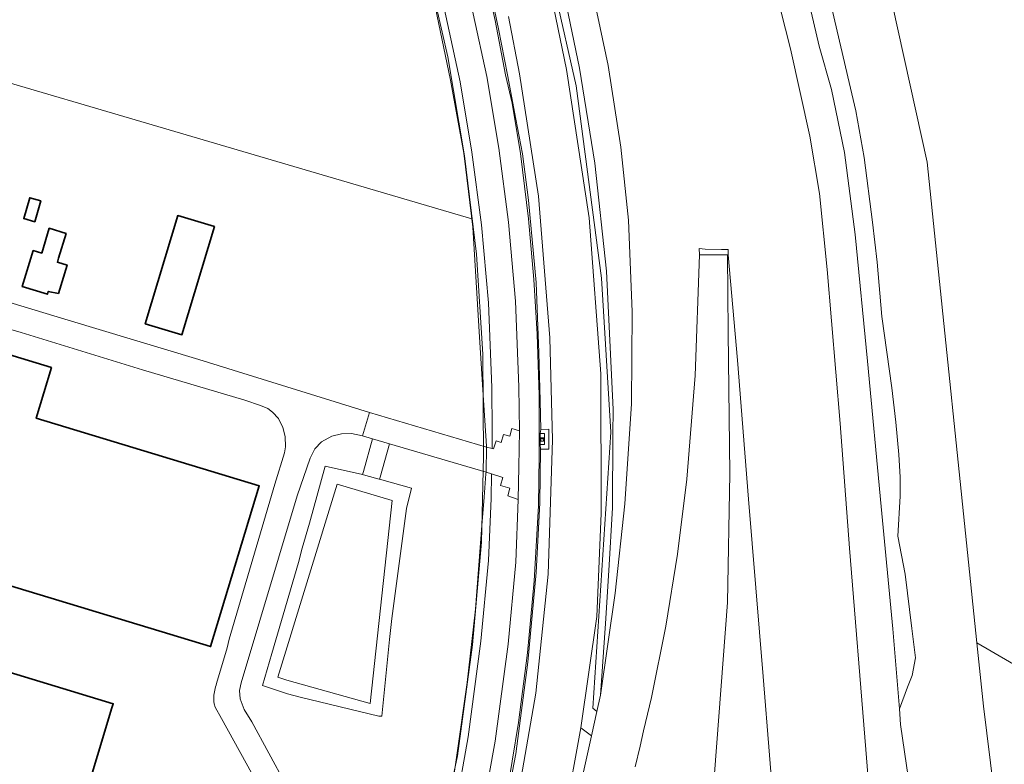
# Model space of a CAD drawing. Header units: metres. Extents: x 250001 to 257773, y 598992 to 609118.
# Tile 630 of 656: x 254221 to 254459, y 606640 to 606820. Entities that reach past the tile are written whole.
import ezdxf
from ezdxf.lldxf.tags import DXFTag

# ---------------------------------------------------------------- set-up
doc = ezdxf.new("R2010")
doc.units = ezdxf.units.M
for name, color, linetype, lineweight in [('B-WE-GR-GRAS-GV', 252, 'Continuous', 13), ('B-WE-GR-GROENVOORZIENING-GV', 252, 'Continuous', 18), ('B-WE-GW-TALUD_KRUIN-G', 252, 'Continuous', 18), ('B-WE-IE-MEUBILAIR_WEGMEUBILAIR-S', 7, 'Continuous', 25), ('B-WE-IE-TERREINAFSCHEIDING_KUNSTMATIG_HEKWERK-G', 252, 'IE-TERREINAFSCHEIDING-KUNSTMATIG', 18), ('B-WE-KG-GRENS_PERCEEL-G', 150, 'KG-PERCEEL', 18), ('B-WE-OG-BEBOUWING-GV', 1, 'Continuous', 35), ('B-WE-OG-TERREIN_ERF-GV', 7, 'Continuous', 18), ('B-WE-OG-WATER-GV', 252, 'Continuous', 18), ('B-WE-OG-WATER_SLOOT-GV', 252, 'Continuous', 18), ('B-WE-VH-VERHARDING_GESLOTEN-GV', 252, 'Continuous', 18), ('B-WE-VH-VERHARDING_HALFVERHARDING-GV', 252, 'Continuous', 18), ('B-WE-VH-VERHARDING_OPEN-GV', 252, 'Continuous', 18), ('X-XX-AL-REFERENTIE-G', 7, 'Continuous', 18)]:
    doc.layers.add(name, color=color, linetype=linetype, lineweight=lineweight)
doc.styles.get("Standard").update_dxf_attribs({"font": 'NLCS-ISO.ttf'})
doc.linetypes.add('IE-TERREINAFSCHEIDING-KUNSTMATIG', pattern='A,4,[82,NLCS.shx,S=0.75,R=90,X=0,Y=0],4,-2', length=10)
tags = doc.linetypes.add('KG-PERCEEL', pattern='A,5.5,-2,["P",Standard,S=1.8,R=0,X=-0.5,Y=-0.9],-2,5.5,-2,[5,NLCS.SHX,S=0.75,R=0,X=0,Y=0],-2', length=19).pattern_tags.tags
tags[6] = DXFTag(74, 10)

# ---------------------------------------------------------------- blocks, each defined once
blk = doc.blocks.new('BS2021-132-Xref-KAD-20210617')
at = {"layer": 'B-WE-KG-GRENS_PERCEEL-G', "flags": 128}
for points in [[(254257.278, 606302.466), (254280.69, 606380.26), (254277.89, 606467.02), (254318.78, 606603.92), (254326.9, 606642.08), (254330.54, 606668.93), (254332.73, 606693.73), (254333.22, 606714.55), (254333.03, 606739.26), (254331.51, 606763.44), (254328.64, 606787.19), (254324.56, 606811.18), (254319.1, 606835.13), (254312.68, 606858.43), (254304.33, 606880.51), (254294.27, 606902.89), (254283.32, 606924.35), (254271.11, 606945.08), (254257.63, 606965.88), (254243.57, 606986.6), (254229.22, 607006.41), (254213.61, 607025.05), (254196.88, 607042.94), (254179.39, 607060.02), (254157.264, 607079.934)], [(254362.82, 606990.76), (254372.35, 606975.61), (254390.34, 606942.49), (254405.04, 606909.73), (254416.88, 606878.83), (254429.53, 606836.18), (254440.65, 606785.73), (254452.68, 606669.38)], [(254335.52, 606267.94), (254723.02, 606512.25), (254452.68, 606669.38)], [(254452.68, 606669.38), (254454.26, 606654.06), (254461.01, 606599.83), (254460.88, 606594.56), (254458.56, 606578.73), (254452.54, 606558.64), (254472.98, 606552.53), (254451.27, 606478.08), (254430.13, 606484.13), (254424.42, 606465.88), (254417.52, 606447.69), (254409.95, 606430.8), (254362.61, 606354.34), (254335.52, 606267.94)]]:
    blk.add_lwpolyline(points, dxfattribs=at)
blk = doc.blocks.new('SIE-WEG_DRINKBAK-SO')
at = {"color": 0, "linetype": 'ByBlock', "lineweight": 18}
blk.add_lwpolyline([(-1.5, -2), (1.5, -2), (2, 2), (-2, 2)], close=True, dxfattribs=at)
blk.add_lwpolyline([(-1.9, 0.9, 0.404309), (-1, 1, -0.5), (0, 1, 0.5), (1, 1, -0.422678), (1.9, 1.1, -0.422678)], format="xyb", dxfattribs=at)
blk = doc.blocks.new('BS2021-132-Xref-BGT-GRIJS-20210617-aangepast')
at = {"layer": 'B-WE-GR-GRAS-GV', "flags": 128}
for points in [[(254321.009, 606835.281), (254327.558, 606805.128), (254330.431, 606788.149), (254332.698, 606770.49), (254334.412, 606751.654), (254335.202, 606731.146), (254335.349, 606720.716), (254335.28, 606716.412), (254335.67, 606716.32), (254336.27, 606718.24), (254337.5, 606717.89), (254338.06, 606719.8), (254339.57, 606719.36), (254340.08, 606721.29), (254341.95, 606720.71), (254341.8, 606731.32), (254341, 606752.08), (254339.26, 606771.21), (254336.96, 606789.12), (254334.04, 606806.38), (254327.42, 606836.86)], [(254321.5, 606823.38), (254325.22, 606805.57), (254328.47, 606787.9), (254330.429, 606771.951), (254330.67, 606769.99), (254332.27, 606743.32), (254333.097, 606730.586), (254333.98, 606716.98), (254333.973, 606716.72), (254335.28, 606716.412), (254335.349, 606720.716), (254335.202, 606731.146), (254334.412, 606751.654), (254332.698, 606770.49), (254330.431, 606788.149), (254327.558, 606805.128), (254321.009, 606835.281)], [(254351.02, 606834.57), (254356.49, 606808.43), (254360.16, 606785.46), (254363.04, 606759.31), (254364.62, 606725.84), (254364.577, 606719.874), (254364.45, 606702.02), (254363.55, 606686.862), (254362.79, 606674.06), (254361.55, 606656.76), (254365.08, 606681.4), (254367.46, 606703), (254369.04, 606727.24), (254369.25, 606749.47), (254368.35, 606771.65), (254366.51, 606789.31), (254363.4, 606809.07), (254357.34, 606837.65)], [(254345.508, 606849.055), (254355.674, 606804.136), (254361.773, 606757.636), (254364.032, 606720.391), (254359.67, 606653.595), (254360.672, 606652.787), (254361.55, 606656.76), (254362.79, 606674.06), (254363.55, 606686.862), (254364.45, 606702.02), (254364.577, 606719.874), (254364.62, 606725.84), (254363.04, 606759.31), (254360.16, 606785.46), (254356.49, 606808.43), (254351.02, 606834.57)], [(254339.24, 606820.92), (254341.96, 606807.1), (254346.56, 606777.43), (254349.32, 606743.16), (254349.92, 606718.53), (254348.84, 606686), (254345.87, 606657.25), (254340.43, 606625.69), (254332.77, 606592.44), (254327.3, 606576.21), (254318.24, 606547.33), (254325.64, 606545.03), (254339.272, 606579.285), (254341.96, 606586.04), (254345.96, 606597.15), (254351.5, 606619.94), (254352.981, 606627.986), (254356.82, 606648.85), (254360.63, 606675.76), (254361.73, 606700.68), (254361.62, 606734.47), (254358.83, 606772.26), (254353.31, 606808.14), (254348.12, 606833.19)], [(254334.25, 606830.23), (254336.85, 606817.94), (254339.05, 606806.84), (254341.07, 606796.07), (254342.635, 606787.716), (254344.102, 606776.522), (254345.972, 606756.612), (254346.64, 606739.63), (254346.98, 606727.92), (254347.07, 606721.02), (254349.06, 606721.12), (254349.06, 606716.29), (254347, 606716.23), (254346.88, 606703.24), (254346, 606686.37), (254343.98, 606664.74), (254341.032, 606642.539), (254338.162, 606627.449)], [(254340.43, 606625.69), (254345.87, 606657.25), (254348.84, 606686), (254349.92, 606718.53), (254349.32, 606743.16), (254346.56, 606777.43), (254341.96, 606807.1), (254339.24, 606820.92)], [(254331.45, 606840.82), (254336.053, 606819.997), (254338.56, 606806.79), (254340.13, 606799.98), (254342.16, 606787.8), (254344.1, 606772.01), (254345.44, 606757.28), (254346.23, 606744.07), (254346.7, 606729.32), (254346.7, 606714.59), (254346.52, 606702.52), (254345.5, 606684.43), (254343.88, 606666.98), (254341.71, 606650.11), (254338.654, 606631.381)], [(254338.162, 606627.449), (254341.032, 606642.539), (254343.98, 606664.74), (254346, 606686.37), (254346.88, 606703.24), (254347, 606716.23), (254346.93, 606717.36), (254346.92, 606720.05), (254347.07, 606721.02), (254346.98, 606727.92), (254346.64, 606739.63), (254345.972, 606756.612), (254344.102, 606776.522), (254342.635, 606787.716), (254341.07, 606796.07), (254339.05, 606806.84), (254336.85, 606817.94), (254334.25, 606830.23)], [(254404.02, 606623.16), (254400.97, 606661.26), (254397.36, 606704.16), (254394.69, 606737.82), (254392.47, 606763.25), (254392.29, 606763.25), (254392.5, 606744.55), (254392.88, 606710.27), (254392.28, 606679.14), (254389.18, 606637.81)], [(254389.18, 606637.81), (254392.28, 606679.14), (254392.88, 606710.27), (254392.5, 606744.55), (254392.29, 606763.25), (254385.53, 606763.26), (254384.5, 606734.05), (254382.49, 606709), (254380.21, 606690.85), (254377.37, 606673.4), (254373.87, 606656.16), (254371.985, 606648.061), (254371.124, 606644.359), (254369.96, 606639.36)], [(254326.494, 606629.909), (254329.518, 606646.643), (254332.601, 606669.794), (254334.433, 606689.343), (254335.043, 606704.316), (254335.172, 606710.268), (254333.834, 606710.693), (254333.8, 606710.31), (254333.36, 606704.67), (254332.825, 606697.762), (254331.26, 606677.56), (254329.29, 606659.79), (254326.76, 606642.199), (254325.998, 606637.248)]]:
    blk.add_lwpolyline(points, dxfattribs=at)
for points in [[(254307.105, 606947.924), (254298.44, 606964.078), (254297.81, 606963.74), (254312.92, 606933.01), (254326.57, 606901.87), (254338.83, 606866.76), (254348.12, 606833.19), (254353.31, 606808.14), (254358.83, 606772.26), (254361.62, 606734.47), (254361.73, 606700.68), (254360.63, 606675.76), (254356.82, 606648.85), (254359.372, 606646.906), (254360.672, 606652.787), (254359.67, 606653.595), (254364.032, 606720.391), (254361.773, 606757.636), (254355.674, 606804.136), (254345.508, 606849.055), (254334.213, 606885.172), (254322.466, 606914.967)], [(254392.47, 606763.25), (254392.43, 606764.53), (254390.89, 606764.53), (254386.88, 606764.67), (254385.41, 606764.78), (254385.53, 606763.26), (254392.29, 606763.25)], [(254337.88, 606709.41), (254335.172, 606710.268), (254335.043, 606704.316), (254334.433, 606689.343), (254332.601, 606669.794), (254329.518, 606646.643), (254326.494, 606629.909), (254323.028, 606613.755), (254319.368, 606598.956), (254312.63, 606576.099), (254305.887, 606553.294), (254312.21, 606551.4), (254318.96, 606574.23), (254325.74, 606597.23), (254329.46, 606612.27), (254332.97, 606628.63), (254336.04, 606645.62), (254339.16, 606669.05), (254341.02, 606688.9), (254341.64, 606704.11), (254339.08, 606704.96), (254339.62, 606706.84), (254337.32, 606707.5)], [(254359.372, 606646.906), (254356.82, 606648.85), (254352.981, 606627.986), (254351.5, 606619.94), (254345.96, 606597.15), (254341.96, 606586.04), (254339.272, 606579.285), (254325.64, 606545.03), (254327.738, 606544.281), (254327.93, 606544.75), (254333.601, 606559.14), (254337.57, 606569.21), (254344.92, 606588.19), (254347.14, 606594.62), (254348.95, 606601.17), (254355.84, 606630.92)]]:
    blk.add_lwpolyline(points, close=True, dxfattribs=at)
at = {"layer": 'B-WE-GR-GROENVOORZIENING-GV', "flags": 128}
blk.add_lwpolyline([(254133.764, 606829.795), (254330.429, 606771.951), (254328.47, 606787.9), (254325.22, 606805.57), (254321.5, 606823.38)], dxfattribs=at)
at = {"layer": 'B-WE-GW-TALUD_KRUIN-G', "flags": 128}
for points in [[(254300.16, 606965), (254315.33, 606935.4), (254330.61, 606900.25), (254341.39, 606869.26), (254351.02, 606834.57), (254356.49, 606808.43), (254360.16, 606785.46), (254363.04, 606759.31), (254364.62, 606725.84), (254364.577, 606719.874), (254364.45, 606702.02), (254363.55, 606686.862), (254362.79, 606674.06), (254361.55, 606656.76)], [(254325.64, 606545.03), (254339.272, 606579.285), (254341.96, 606586.04), (254345.96, 606597.15), (254351.5, 606619.94), (254352.981, 606627.986), (254356.82, 606648.85), (254360.63, 606675.76), (254361.73, 606700.68), (254361.62, 606734.47), (254358.83, 606772.26), (254353.31, 606808.14), (254348.12, 606833.19), (254338.83, 606866.76), (254326.57, 606901.87), (254312.92, 606933.01), (254297.81, 606963.74)], [(254392.29, 606763.25), (254392.5, 606744.55), (254392.88, 606710.27), (254392.28, 606679.14), (254389.18, 606637.81), (254388.83, 606634.02), (254389.09, 606621.04), (254389.52, 606596.69), (254375.1, 606547.41), (254360.3, 606498.05), (254350.08, 606465.06), (254339.74, 606442.22), (254327.2, 606412.22), (254315.74, 606385.71), (254308.11, 606363.43), (254299.087, 606332.99), (254299.095, 606332.987), (254302.534, 606331.893), (254298.092, 606316.976), (254294.74, 606318.216), (254294.685, 606318.236), (254276.48, 606257.92), (254256.14, 606191.52)]]:
    blk.add_lwpolyline(points, dxfattribs=at)
at = {"layer": 'B-WE-IE-TERREINAFSCHEIDING_KUNSTMATIG_HEKWERK-G', "flags": 128}
for points in [[(254333.097, 606730.586), (254332.27, 606743.32), (254330.67, 606769.99), (254328.47, 606787.9), (254325.22, 606805.57), (254321.5, 606823.38), (254315.63, 606846.65), (254308.33, 606869.48), (254300.3, 606888.93), (254290.2, 606910.79), (254281.69, 606926.72), (254270.9, 606944.64), (254254.53, 606969.98), (254237.82, 606994.23), (254233.449, 607000)], [(254333.973, 606716.72), (254333.98, 606716.98), (254333.097, 606730.586)], [(254332.825, 606697.762), (254333.36, 606704.67), (254333.8, 606710.31), (254333.842, 606710.784)], [(254326.76, 606642.199), (254329.29, 606659.79), (254331.26, 606677.56), (254332.825, 606697.762)], [(254325.998, 606637.248), (254326.76, 606642.199)]]:
    blk.add_lwpolyline(points, dxfattribs=at)
at = {"layer": 'B-WE-OG-BEBOUWING-GV', "flags": 128}
for points in [[(254226.028, 606776.324), (254223.355, 606777.101), (254221.889, 606772.058), (254224.561, 606771.281)], [(254268.05, 606770.087), (254259.18, 606772.752), (254251.32, 606746.587), (254260.19, 606743.923)], [(254232.159, 606768.451), (254228.073, 606769.698), (254226.236, 606763.682), (254224.195, 606764.305), (254221.537, 606755.597), (254227.608, 606753.744), (254227.809, 606754.404), (254230.305, 606753.951), (254232.387, 606760.772), (254230.034, 606761.49), (254230.323, 606762.435)], [(254228.641, 606735.972), (254182.362, 606750.005), (254176.049, 606729.186), (254184.354, 606726.668), (254182.065, 606719.119), (254202.286, 606712.988), (254203.078, 606715.602), (254208.42, 606713.982), (254200.729, 606688.617), (254267.141, 606668.479), (254278.924, 606707.339), (254224.924, 606723.714)], [(254203.29, 606677.56), (254149.18, 606693.93), (254145.35, 606681.23), (254129.8, 606685.93), (254114.8, 606636.32), (254184.91, 606615.2), (254183.77, 606611.43), (254191.018, 606609.245), (254201.779, 606606.001), (254222.75, 606599.68), (254228.46, 606618.57), (254232.28, 606617.41), (254232.531, 606618.241), (254243.247, 606653.668), (254243.55, 606654.67), (254209.77, 606664.88), (254211.06, 606669.13), (254213.28, 606668.46), (254214.7, 606673.16), (254208.47, 606675.04), (254207.48, 606671.76), (254202.03, 606673.4)]]:
    blk.add_lwpolyline(points, close=True, dxfattribs=at)
at = {"layer": 'B-WE-OG-TERREIN_ERF-GV', "flags": 128}
for points in [[(254330.67, 606769.99), (254330.429, 606771.951), (254133.764, 606829.795), (254125.673, 606824.112), (254119.52, 606803.49), (254117.774, 606797.167), (254115.07, 606788.42), (254115.13, 606786.5), (254115.8, 606784.55), (254116.98, 606783.01), (254119, 606781.63), (254121.67, 606780.81), (254129.95, 606778.4), (254143.95, 606774.13), (254170.44, 606766.36), (254201.67, 606756.85), (254232.65, 606747.48), (254264.3, 606737.93), (254305.64, 606725.1), (254333.973, 606716.72), (254333.98, 606716.98), (254333.097, 606730.586), (254332.27, 606743.32)], [(254221.889, 606772.058), (254223.355, 606777.101), (254226.028, 606776.324), (254224.561, 606771.281)], [(254260.19, 606743.923), (254251.32, 606746.587), (254259.18, 606772.752), (254268.05, 606770.087)], [(254230.323, 606762.435), (254230.034, 606761.49), (254232.387, 606760.772), (254230.305, 606753.951), (254227.809, 606754.404), (254227.608, 606753.744), (254221.537, 606755.597), (254224.195, 606764.305), (254226.236, 606763.682), (254228.073, 606769.698), (254232.159, 606768.451)], [(254202.286, 606712.988), (254182.065, 606719.119), (254184.354, 606726.668), (254176.049, 606729.186), (254182.362, 606750.005), (254228.641, 606735.972), (254224.924, 606723.714), (254278.924, 606707.339), (254267.141, 606668.479), (254200.729, 606688.617), (254208.42, 606713.982), (254203.078, 606715.602)]]:
    blk.add_lwpolyline(points, close=True, dxfattribs=at)
for points in [[(254278.72, 606634.89), (254269.81, 606651.12), (254268.25, 606653.86), (254267.988, 606654.618), (254267.979, 606654.698), (254267.943, 606655.107), (254267.923, 606655.518), (254267.919, 606655.929), (254267.931, 606656.34), (254267.959, 606656.751), (254268.003, 606657.16), (254268.062, 606657.567), (254268.138, 606657.971), (254268.229, 606658.372), (254268.336, 606658.769), (254268.458, 606659.162), (254268.595, 606659.55), (254271.13, 606668.17), (254271.67, 606670.28), (254282.71, 606707.77), (254285.03, 606715.36), (254285.3, 606716.85), (254285.19, 606719.33), (254284.65, 606721.52), (254283.56, 606723.66), (254282.15, 606725.23), (254281.02, 606726.06), (254279.19, 606726.84), (254275.45, 606728.07), (254250.64, 606735.48), (254221.24, 606744.45), (254217.051, 606745.71)], [(254325.998, 606637.248), (254326.76, 606642.199), (254329.29, 606659.79), (254331.26, 606677.56), (254332.825, 606697.762), (254333.36, 606704.67), (254333.8, 606710.31), (254333.834, 606710.693), (254310.424, 606717.519), (254308.206, 606709.457), (254308.069, 606708.969), (254315.748, 606706.789), (254314.61, 606701.87), (254310.99, 606675.31), (254310.47, 606670.22), (254308.62, 606651.62), (254307.87, 606651.61), (254288.83, 606656.27), (254285.74, 606657.08), (254279.74, 606659.04), (254281.97, 606666.81), (254288.42, 606688.81), (254289.33, 606692.27), (254291.1, 606698.36), (254294.86, 606712.17), (254303.898, 606710.1), (254304.129, 606710.84), (254306.308, 606718.758), (254303.91, 606719.48), (254301.29, 606720.02), (254298.86, 606720), (254296.53, 606719.37), (254294.02, 606718.04), (254292.35, 606716.35), (254291.21, 606714.05), (254288.1, 606704.92), (254274.55, 606659.75), (254274.1, 606657.88), (254274.3, 606655.87), (254275.26, 606653.26), (254277.15, 606650.24), (254285.348, 606635.101)], [(254209.77, 606664.88), (254243.55, 606654.67), (254243.247, 606653.668), (254232.531, 606618.241), (254232.28, 606617.41), (254228.46, 606618.57), (254222.75, 606599.68), (254201.779, 606606.001)]]:
    blk.add_lwpolyline(points, dxfattribs=at)
at = {"layer": 'B-WE-OG-WATER-GV', "flags": 128}
blk.add_lwpolyline([(254417.703, 606822.249), (254421.765, 606804.944), (254423.347, 606798.096), (254425.378, 606786.84), (254427.449, 606771.212), (254428.524, 606761.458), (254429.658, 606748.386), (254430.908, 606739.744), (254432.1, 606731.081), (254433.058, 606722.809), (254433.801, 606714.966), (254434.133, 606709.504), (254434.095, 606704.9), (254433.512, 606695.183), (254435.328, 606686.034), (254436.93, 606672.865), (254437.849, 606665.724), (254437.05, 606661.451), (254435.899, 606658.681), (254433.915, 606653.423), (254434.23, 606649.64), (254437.02, 606630.38)], dxfattribs=at)
blk.add_lwpolyline([(254311.1, 606703.8), (254297.81, 606707.76), (254283.38, 606661.08), (254285.616, 606660.356), (254305.76, 606654.72)], close=True, dxfattribs=at)
at = {"layer": 'B-WE-OG-WATER_SLOOT-GV', "flags": 128}
for points in [[(254303.898, 606710.1), (254294.86, 606712.17), (254291.1, 606698.36), (254289.33, 606692.27), (254288.42, 606688.81), (254281.97, 606666.81), (254279.74, 606659.04), (254285.74, 606657.08), (254288.83, 606656.27), (254307.87, 606651.61), (254308.62, 606651.62), (254310.47, 606670.22), (254310.99, 606675.31), (254314.61, 606701.87), (254315.748, 606706.789), (254308.069, 606708.969), (254307.96, 606709), (254304.73, 606709.91)], [(254283.38, 606661.08), (254297.81, 606707.76), (254311.1, 606703.8), (254305.76, 606654.72), (254285.616, 606660.356)]]:
    blk.add_lwpolyline(points, close=True, dxfattribs=at)
at = {"layer": 'B-WE-VH-VERHARDING_GESLOTEN-GV', "flags": 128}
for points in [[(254285.348, 606635.101), (254277.15, 606650.24), (254275.26, 606653.26), (254274.3, 606655.87), (254274.1, 606657.88), (254274.55, 606659.75), (254288.1, 606704.92), (254291.21, 606714.05), (254292.35, 606716.35), (254294.02, 606718.04), (254296.53, 606719.37), (254298.86, 606720), (254301.29, 606720.02), (254303.91, 606719.48), (254305.64, 606725.1), (254264.3, 606737.93), (254232.65, 606747.48), (254201.67, 606756.85)], [(254338.654, 606631.381), (254341.71, 606650.11), (254343.88, 606666.98), (254345.5, 606684.43), (254346.52, 606702.52), (254346.7, 606714.59), (254346.7, 606729.32), (254346.23, 606744.07), (254345.44, 606757.28), (254344.1, 606772.01), (254342.16, 606787.8), (254340.13, 606799.98), (254338.56, 606806.79), (254336.053, 606819.997), (254331.45, 606840.82)], [(254327.42, 606836.86), (254334.04, 606806.38), (254336.96, 606789.12), (254339.26, 606771.21), (254341, 606752.08), (254341.8, 606731.32), (254341.95, 606720.71), (254341.81, 606711.96), (254341.64, 606704.11), (254341.02, 606688.9), (254339.16, 606669.05), (254336.04, 606645.62), (254332.97, 606628.63)], [(254217.051, 606745.71), (254221.24, 606744.45), (254250.64, 606735.48), (254275.45, 606728.07), (254279.19, 606726.84), (254281.02, 606726.06), (254282.15, 606725.23), (254283.56, 606723.66), (254284.65, 606721.52), (254285.19, 606719.33), (254285.3, 606716.85), (254285.03, 606715.36), (254282.71, 606707.77), (254271.67, 606670.28), (254271.13, 606668.17), (254268.595, 606659.55), (254268.458, 606659.162), (254268.336, 606658.769), (254268.229, 606658.372), (254268.138, 606657.971), (254268.062, 606657.567), (254268.003, 606657.16), (254267.959, 606656.751), (254267.931, 606656.34), (254267.919, 606655.929), (254267.923, 606655.518), (254267.943, 606655.107), (254267.979, 606654.698), (254267.988, 606654.618), (254268.25, 606653.86), (254269.81, 606651.12), (254278.72, 606634.89)]]:
    blk.add_lwpolyline(points, dxfattribs=at)
at = {"layer": 'B-WE-VH-VERHARDING_HALFVERHARDING-GV', "flags": 128}
blk.add_lwpolyline([(254407.79, 606842.57), (254414.5, 606813.75), (254417.51, 606803.28), (254420.61, 606788.01), (254423.23, 606768.17), (254426.24, 606737.56), (254429.53, 606702.39), (254432.3, 606672.8), (254433.915, 606653.423), (254435.899, 606658.681), (254437.05, 606661.451), (254437.849, 606665.724), (254436.93, 606672.865), (254435.328, 606686.034), (254433.512, 606695.183), (254434.095, 606704.9), (254434.133, 606709.504), (254433.801, 606714.966), (254433.058, 606722.809), (254432.1, 606731.081), (254430.908, 606739.744), (254429.658, 606748.386), (254428.524, 606761.458), (254427.449, 606771.212), (254425.378, 606786.84), (254423.347, 606798.096), (254421.765, 606804.944), (254417.703, 606822.249)], dxfattribs=at)
at = {"layer": 'B-WE-VH-VERHARDING_OPEN-GV', "flags": 128}
for points in [[(254401.56, 606836.66), (254407.56, 606813.11), (254412.23, 606791.97), (254414.61, 606778.12), (254416.45, 606759.71), (254419.57, 606722.44), (254421.88, 606692.29), (254425.78, 606643.61), (254429.04, 606603.26)], [(254437.02, 606630.38), (254434.23, 606649.64), (254433.915, 606653.423), (254432.3, 606672.8), (254429.53, 606702.39), (254426.24, 606737.56), (254423.23, 606768.17), (254420.61, 606788.01), (254417.51, 606803.28), (254414.5, 606813.75), (254407.79, 606842.57)]]:
    blk.add_lwpolyline(points, dxfattribs=at)
for points in [[(254305.64, 606725.1), (254303.91, 606719.48), (254306.308, 606718.758), (254310.424, 606717.519), (254333.834, 606710.693), (254333.842, 606710.784), (254333.973, 606716.72)], [(254341.95, 606720.71), (254340.08, 606721.29), (254339.57, 606719.36), (254338.06, 606719.8), (254337.5, 606717.89), (254336.27, 606718.24), (254335.67, 606716.32), (254335.28, 606716.412), (254333.973, 606716.72), (254333.842, 606710.784), (254333.834, 606710.693), (254335.172, 606710.268), (254337.88, 606709.41), (254337.32, 606707.5), (254339.62, 606706.84), (254339.08, 606704.96), (254341.64, 606704.11), (254341.81, 606711.96)], [(254349.06, 606716.29), (254349.06, 606721.12), (254347.07, 606721.02), (254346.92, 606720.05), (254348.02, 606720.05), (254348.03, 606717.36), (254346.93, 606717.36), (254347, 606716.23)], [(254348.03, 606717.36), (254348.02, 606720.05), (254346.92, 606720.05), (254346.93, 606717.36)], [(254310.424, 606717.519), (254306.308, 606718.758), (254304.129, 606710.84), (254303.898, 606710.1), (254304.73, 606709.91), (254307.96, 606709), (254308.069, 606708.969), (254308.206, 606709.457)]]:
    blk.add_lwpolyline(points, close=True, dxfattribs=at)
at = {"layer": 'B-WE-IE-MEUBILAIR_WEGMEUBILAIR-S', "xscale": 0.2, "yscale": 0.2, "zscale": 0.2}
blk.add_blockref('SIE-WEG_DRINKBAK-SO', (254347.433, 606718.611), dxfattribs=at)

msp = doc.modelspace()

# ---------------------------------------------------------------- block references
at = {"layer": 'X-XX-AL-REFERENTIE-G'}
for name in ['BS2021-132-Xref-BGT-GRIJS-20210617-aangepast', 'BS2021-132-Xref-KAD-20210617']:
    msp.add_blockref(name, (0, 0), dxfattribs=at)

doc.saveas('drawing.dxf')
